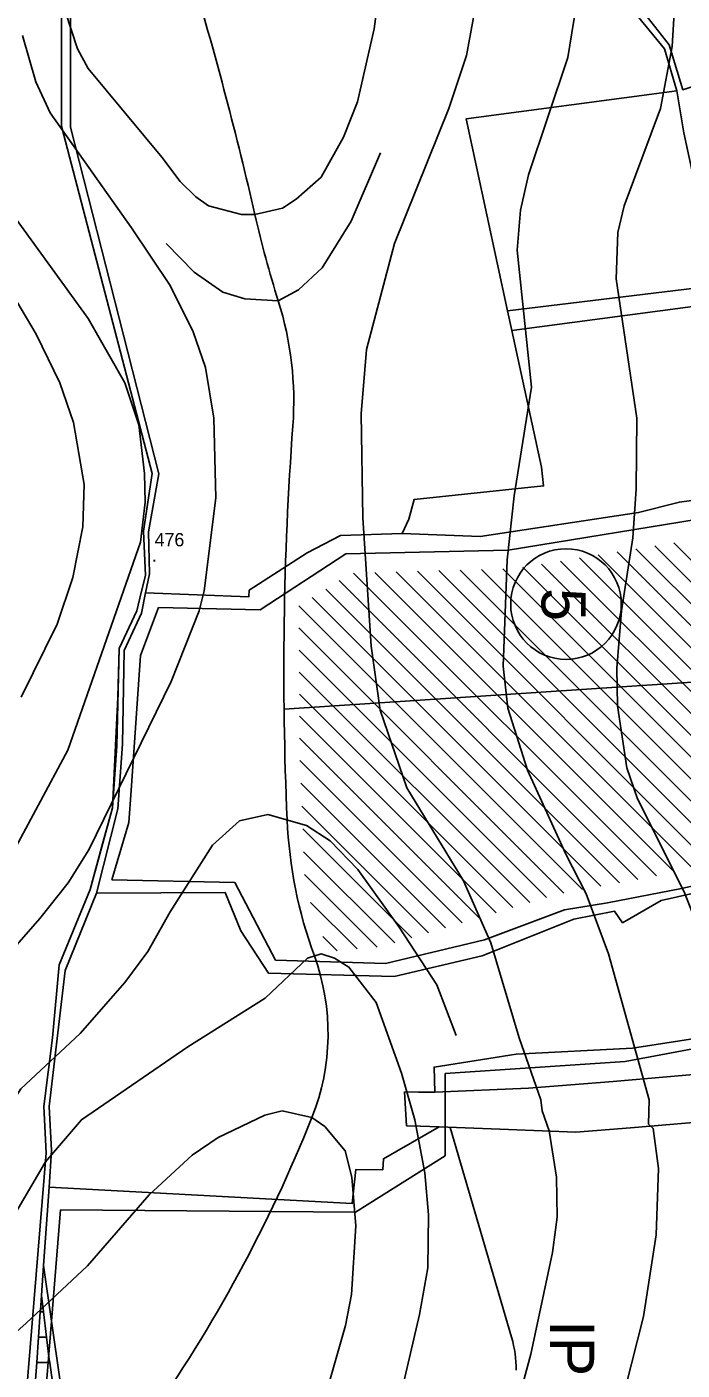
# Model space of a CAD drawing. Extents: x -510989 to -501240, y -1184665 to -1176098.
# Drawn here: x -510441 to -510144, y -1179139 to -1178532 of the extents above; entities that cross this region are included whole.
import ezdxf

# ---------------------------------------------------------------- set-up
doc = ezdxf.new("R2010")
doc.units = 0
for name, color, linetype in [('lesni_pozemek', 7, 'Continuous'), ('NAVRH_interakcni_prvky', 7, 'Continuous'), ('NAVRH_rozvodnice', 7, 'Continuous'), ('orna_puda', 7, 'Continuous'), ('ostatni_plocha_x_ostatni_komunikace', 7, 'Continuous'), ('popis', 7, 'Continuous'), ('STAV_erozne_ohrozene_plochy', 7, 'Continuous'), ('STAV_odtokove_linie', 7, 'Continuous'), ('STAV_povodi', 7, 'Continuous'), ('STAV_systematicke_odvodneni', 7, 'Continuous'), ('trvaly_travni_porost', 7, 'Continuous'), ('vrstevnice_01', 7, 'Continuous'), ('vrstevnice_02', 7, 'Continuous'), ('vrstevnice_03', 7, 'Continuous'), ('vrstevnice_05', 7, 'Continuous')]:
    doc.layers.add(name, color=color, linetype=linetype)

msp = doc.modelspace()

# ---------------------------------------------------------------- linework, layer by layer
at = {"layer": 'lesni_pozemek'}
for points in [[(-510167.62, -1178523.59), (-510152.41, -1178542.1), (-510146.91, -1178561.07), (-510242.11, -1178573.72), (-510223.37, -1178660.41), (-510221.43, -1178669.35), (-510208.07, -1178731.15), (-510207.11, -1178739.59), (-510265.59, -1178745.79), (-510267.96, -1178754.6), (-510271, -1178761.12), (-510298.87, -1178762.03), (-510313.94, -1178769.77), (-510340.15, -1178786.75), (-510340.38, -1178789.73), (-510386.97, -1178787.83), (-510385.28, -1178779.31), (-510385.72, -1178760.29), (-510381.04, -1178734.06), (-510420.88, -1178577.47), (-510421.14, -1178466.58)], [(-510061.39, -1178503.69), (-510031.55, -1178532.57), (-510089.89, -1178542.86), (-510144.13, -1178560.58), (-510150.33, -1178540.25), (-510166.93, -1178518.96)], [(-510111.43, -1178985.02), (-510166.83, -1178993.63), (-510219.48, -1178996.35), (-510256.55, -1179002.25), (-510256.19, -1179013.55), (-510263.58, -1179013.51), (-510269.95, -1179013.47), (-510269.01, -1179028.74), (-510262.8, -1179028.97), (-510254.34, -1179029.28), (-510279.43, -1179043.62), (-510279.78, -1179048.59), (-510291.92, -1179048.45), (-510293.61, -1179063.89), (-510430.62, -1179056.54), (-510429.46, -1179039.96), (-510430.57, -1179020.06), (-510423.37, -1178958.53), (-510409.14, -1178923.55), (-510351.05, -1178923.37), (-510344.01, -1178940.67), (-510331.36, -1178959.82), (-510274.65, -1178961.21), (-510234.91, -1178951.87), (-510193.46, -1178935.36), (-510175.09, -1178931.75), (-510171.37, -1178936.98), (-510153.99, -1178926.88), (-510103.65, -1178915.7)]]:
    msp.add_lwpolyline(points, dxfattribs=at)
for points in [[(-510146.91, -1178561.07), (-510143.65, -1178580.09), (-510128.82, -1178648.95), (-510223.37, -1178660.41), (-510242.11, -1178573.72)], [(-510127.13, -1178656.8), (-510221.43, -1178669.35), (-510223.37, -1178660.41), (-510128.82, -1178648.95)], [(-510127.13, -1178656.8), (-510124.74, -1178689.41), (-510122.29, -1178707.36), (-510117.58, -1178726.68), (-510112.7, -1178734.99), (-510110.66, -1178742.05), (-510145.7, -1178746.86), (-510164.15, -1178751.65), (-510235.82, -1178762.37), (-510271, -1178761.12), (-510267.96, -1178754.6), (-510265.59, -1178745.79), (-510207.11, -1178739.59), (-510208.07, -1178731.15), (-510221.43, -1178669.35)], [(-510434.07, -1179105.43), (-510433.16, -1179112.81), (-510434.59, -1179112.81), (-510434.54, -1179112.1)], [(-510434.59, -1179112.81), (-510433.16, -1179112.81), (-510431.76, -1179124.28), (-510435.39, -1179124.28)], [(-510435.39, -1179124.28), (-510431.76, -1179124.28), (-510430.51, -1179134.4), (-510430.33, -1179135.78), (-510436.2, -1179135.78)], [(-510436.2, -1179135.78), (-510430.33, -1179135.78), (-510427.73, -1179154.59), (-510438.02, -1179153.76), (-510437.29, -1179151.24)]]:
    msp.add_lwpolyline(points, close=True, dxfattribs=at)
at = {"layer": 'NAVRH_interakcni_prvky'}
msp.add_line((-510249.3, -1179029.48), (-510221.53, -1179124.34), dxfattribs=at)
msp.add_arc((-510269.52, -1179138.39), 50, 359.10512, 16.31372, dxfattribs=at)
at = {"layer": 'NAVRH_rozvodnice'}
for centre, radius, start, end in [((-511971.15, -1178990.4), 1675.69, 12.87549, 16.62404), ((-509851.05, -1178505.78), 499.1, 192.87549, 197.51613), ((-510470.68, -1178701.35), 150.67, 355.78679, 17.51613), ((-508815.72, -1178823.26), 1508.78, 175.78679, 182.55411), ((-510117.14, -1178881.32), 206.07, 182.55411, 200.06038), ((-510406.69, -1178987.05), 102.18, 338.19812, 20.06038), ((-510932.56, -1178776.7), 668.57, 324.80829, 338.19812)]:
    msp.add_arc(centre, radius, start, end, dxfattribs=at)
at = {"layer": 'orna_puda'}
msp.add_lwpolyline([(-510103.65, -1178915.7), (-510153.99, -1178926.88), (-510171.37, -1178936.98), (-510175.09, -1178931.75), (-510193.46, -1178935.36), (-510234.91, -1178951.87), (-510274.65, -1178961.21), (-510331.36, -1178959.82), (-510344.01, -1178940.67), (-510351.05, -1178923.37), (-510409.14, -1178923.55), (-510399.61, -1178885.48), (-510397.46, -1178856.26), (-510396.72, -1178813.98), (-510388.81, -1178797.11), (-510386.97, -1178787.83), (-510340.38, -1178789.73), (-510340.15, -1178786.75), (-510313.94, -1178769.77), (-510298.87, -1178762.03), (-510271, -1178761.12), (-510235.82, -1178762.37), (-510164.15, -1178751.65), (-510145.7, -1178746.86), (-510110.66, -1178742.05)], dxfattribs=at)
for points in [[(-510111.43, -1178985.02), (-510069.04, -1178975.19), (-510065.18, -1178994.04), (-510121.92, -1179004.03), (-510175.61, -1179008.78), (-510213.93, -1179011.69), (-510256.19, -1179013.55), (-510256.55, -1179002.25), (-510219.48, -1178996.35), (-510166.83, -1178993.63)], [(-510065.18, -1178994.04), (-510019.96, -1178985.63), (-510016.4, -1179000.41), (-510034.21, -1179006.39), (-510037.15, -1179006.7), (-510109.19, -1179024.7), (-510167.87, -1179029.73), (-510192.45, -1179031.68), (-510222.9, -1179030.42), (-510254.34, -1179029.28), (-510262.8, -1179028.97), (-510269.01, -1179028.74), (-510269.95, -1179013.47), (-510263.58, -1179013.51), (-510256.19, -1179013.55), (-510213.93, -1179011.69), (-510175.61, -1179008.78), (-510121.92, -1179004.03)]]:
    msp.add_lwpolyline(points, close=True, dxfattribs=at)
at = {"layer": 'ostatni_plocha_x_ostatni_komunikace'}
for points in [[(-510441, -1179151), (-510432, -1179041), (-510433, -1179020), (-510429, -1178989), (-510426, -1178956), (-510412, -1178922), (-510407, -1178903), (-510402, -1178885), (-510400, -1178857), (-510399, -1178813), (-510391, -1178796), (-510388.94, -1178787.75), (-510387, -1178780), (-510388, -1178760), (-510384, -1178734), (-510425, -1178577), (-510425, -1178466), (-510413, -1178406), (-510407, -1178337), (-510431, -1178203), (-510507, -1178091), (-510517, -1178037), (-510522, -1177979), (-510527, -1177923)], [(-510421.14, -1178466.58), (-510420.88, -1178577.47), (-510381.04, -1178734.06), (-510385.72, -1178760.29), (-510385.28, -1178779.31), (-510386.97, -1178787.83), (-510388.81, -1178797.11), (-510396.72, -1178813.98), (-510397.46, -1178856.26), (-510399.61, -1178885.48), (-510409.14, -1178923.55), (-510423.37, -1178958.53), (-510430.57, -1179020.06), (-510429.46, -1179039.96), (-510430.62, -1179056.54), (-510433.11, -1179091.84), (-510434.07, -1179105.43), (-510434.54, -1179112.1), (-510434.59, -1179112.81), (-510435.39, -1179124.28), (-510436.2, -1179135.78), (-510437.29, -1179151.24)], [(-510166.93, -1178518.96), (-510150.33, -1178540.25), (-510144.13, -1178560.58)], [(-510143.65, -1178580.09), (-510146.91, -1178561.07), (-510152.41, -1178542.1), (-510167.62, -1178523.59)], [(-510427.73, -1179154.59), (-510430.33, -1179135.78), (-510430.51, -1179134.4), (-510431.76, -1179124.28), (-510433.16, -1179112.81), (-510434.07, -1179105.43), (-510433.11, -1179091.84), (-510421.96, -1179169.49)]]:
    msp.add_lwpolyline(points, dxfattribs=at)
at = {"layer": 'popis'}
msp.add_lwpolyline([(-510441, -1179151), (-510432, -1179041), (-510433, -1179020), (-510429, -1178989), (-510426, -1178956), (-510412, -1178922), (-510402, -1178885), (-510399.5, -1178835), (-510399, -1178813), (-510391, -1178796), (-510388.94, -1178787.75), (-510387, -1178780), (-510387.5, -1178770), (-510388, -1178760), (-510386, -1178747), (-510384, -1178734), (-510404.5, -1178655.5), (-510425, -1178577), (-510425, -1178521.5)], dxfattribs=at)
at = {"layer": 'STAV_erozne_ohrozene_plochy'}
for p, q in [((-510173.85, -1178769.41), (-510050.59, -1178892.66)), ((-510165.32, -1178768.04), (-510042.71, -1178890.64)), ((-510156.79, -1178766.67), (-510070.16, -1178853.29)), ((-510148.26, -1178765.29), (-510083.91, -1178829.65)), ((-510216.49, -1178776.26), (-510089.99, -1178902.77)), ((-510207.96, -1178774.89), (-510082.11, -1178900.74)), ((-510199.44, -1178773.52), (-510074.23, -1178898.72)), ((-510190.91, -1178772.15), (-510066.35, -1178896.7)), ((-510182.38, -1178770.78), (-510058.47, -1178894.68)), ((-510299.46, -1178782.39), (-510164.47, -1178917.38)), ((-510293.01, -1178778.94), (-510156.11, -1178915.84)), ((-510283.37, -1178778.68), (-510147.75, -1178914.3)), ((-510273.74, -1178778.41), (-510139.39, -1178912.76)), ((-510264.1, -1178778.15), (-510131.03, -1178911.22)), ((-510254.47, -1178777.88), (-510122.67, -1178909.68)), ((-510244.83, -1178777.62), (-510114.32, -1178908.14)), ((-510235.2, -1178777.35), (-510105.96, -1178906.6)), ((-510225.56, -1178777.09), (-510097.87, -1178904.79)), ((-510305.54, -1178786.21), (-510172.83, -1178918.92)), ((-510317.71, -1178793.83), (-510189.54, -1178922)), ((-510311.63, -1178790.02), (-510181.18, -1178920.46)), ((-510317.65, -1178803.79), (-510197.9, -1178923.55)), ((-510317.6, -1178813.75), (-510205.74, -1178925.61)), ((-510317.54, -1178823.71), (-510213.36, -1178927.89)), ((-510317.48, -1178833.67), (-510220.98, -1178930.17)), ((-510317.42, -1178843.63), (-510228.59, -1178932.45)), ((-510317.36, -1178853.58), (-510236.21, -1178934.73)), ((-510317.24, -1178863.61), (-510243.83, -1178937.01)), ((-510316.81, -1178873.93), (-510251.45, -1178939.29)), ((-510316.39, -1178884.25), (-510259.07, -1178941.57)), ((-510315.97, -1178894.57), (-510266.69, -1178943.86)), ((-510315.55, -1178904.89), (-510274.31, -1178946.14)), ((-510315.13, -1178915.21), (-510282.37, -1178947.97)), ((-510312.38, -1178927.86), (-510291.39, -1178948.85)), ((-510306.9, -1178943.24), (-510300.42, -1178949.72))]:
    msp.add_line(p, q, dxfattribs=at)
at = {"layer": 'STAV_odtokove_linie'}
msp.add_line((-510324.4, -1178840.42), (-510070.91, -1178823.71), dxfattribs=at)
msp.add_circle((-510196.95, -1178792.98), 25, dxfattribs=at)
at = {"layer": 'STAV_povodi'}
for centre, radius, start, end in [((-511971.15, -1178990.4), 1675.69, 12.87549, 16.62404), ((-509851.05, -1178505.78), 499.1, 192.87549, 197.51613), ((-510470.68, -1178701.35), 150.67, 355.78679, 17.51613), ((-508815.72, -1178823.26), 1508.78, 175.78679, 182.55411), ((-510117.14, -1178881.32), 206.07, 182.55411, 200.06038), ((-510406.69, -1178987.05), 102.18, 338.19812, 20.06038), ((-510932.56, -1178776.7), 668.57, 324.80829, 338.19812)]:
    msp.add_arc(centre, radius, start, end, dxfattribs=at)
at = {"layer": 'STAV_systematicke_odvodneni'}
for p, q in [((-510114.56, -1178750.84), (-510223.03, -1178768.65)), ((-510296.42, -1178770.27), (-510335.27, -1178795.65)), ((-510223.03, -1178768.65), (-510296.42, -1178770.27)), ((-510381.14, -1178794.57), (-510389.24, -1178816.16)), ((-510335.27, -1178795.65), (-510381.14, -1178794.57)), ((-510389.24, -1178816.16), (-510393.55, -1178877.17)), ((-510393.55, -1178877.17), (-510394.63, -1178891.75)), ((-510394.63, -1178891.75), (-510402.19, -1178917.66)), ((-510144.78, -1178921.44), (-510099.45, -1178911.18)), ((-510402.19, -1178917.66), (-510346.61, -1178918.74)), ((-510346.61, -1178918.74), (-510328.26, -1178953.83)), ((-510178.24, -1178927.92), (-510144.78, -1178921.44)), ((-510197.66, -1178931.16), (-510178.24, -1178927.92)), ((-510233.82, -1178944.65), (-510197.66, -1178931.16)), ((-510278.61, -1178955.45), (-510233.82, -1178944.65)), ((-510328.26, -1178953.83), (-510278.61, -1178955.45)), ((-510062.21, -1178979.21), (-510170.14, -1178999.72)), ((-510170.14, -1178999.72), (-510251.63, -1179005.12)), ((-510251.63, -1179005.12), (-510251.63, -1179042.37)), ((-510251.63, -1179042.37), (-510292.1, -1179067.74)), ((-510425.39, -1179066.66), (-510432.41, -1179152.5)), ((-510292.1, -1179067.74), (-510425.39, -1179066.66))]:
    msp.add_line(p, q, dxfattribs=at)
at = {"layer": 'trvaly_travni_porost'}
msp.add_lwpolyline([(-510421.96, -1179169.49), (-510433.11, -1179091.84), (-510430.62, -1179056.54), (-510293.61, -1179063.89), (-510291.92, -1179048.45), (-510279.78, -1179048.59), (-510279.43, -1179043.62), (-510254.34, -1179029.28), (-510222.9, -1179030.42), (-510192.45, -1179031.68), (-510167.87, -1179029.73), (-510109.19, -1179024.7)], dxfattribs=at)
at = {"layer": 'vrstevnice_01'}
for points in [[(-510173.59, -1178625), (-510170.59, -1178613), (-510154.31, -1178569), (-510149, -1178541), (-510146.69, -1178503)], [(-510237, -1178518), (-510241.91, -1178545), (-510249.91, -1178569), (-510274.41, -1178630), (-510287.19, -1178678), (-510289.5, -1178707), (-510288.81, -1178754), (-510285.09, -1178812), (-510280.91, -1178841), (-510268.91, -1178876), (-510243.31, -1178918), (-510230.91, -1178946), (-510218.19, -1178989), (-510208.31, -1179017), (-510207.69, -1179022), (-510204.59, -1179031), (-510201.31, -1179052), (-510201, -1179070), (-510203, -1179086), (-510212.81, -1179132), (-510228.5, -1179190)], [(-510450.41, -1178953), (-510434.81, -1178935), (-510422, -1178919), (-510412.69, -1178904), (-510375.41, -1178828), (-510362.81, -1178796), (-510360.59, -1178787), (-510355.31, -1178745), (-510356.09, -1178709), (-510359.91, -1178686), (-510365.5, -1178670), (-510375.81, -1178649), (-510393.41, -1178623), (-510430.19, -1178571), (-510436.59, -1178557), (-510442.69, -1178536)], [(-510469.09, -1178616), (-510436.41, -1178671), (-510425.69, -1178693), (-510419.59, -1178711), (-510414.81, -1178739), (-510415.41, -1178758), (-510419.91, -1178781), (-510427, -1178802), (-510443.31, -1178835)], [(-510140.31, -1179174), (-510124, -1179124), (-510117.31, -1179082), (-510115.31, -1179034), (-510116.69, -1179012), (-510124.41, -1178972), (-510143.59, -1178923), (-510164.69, -1178881), (-510169.41, -1178867), (-510173.69, -1178839), (-510173.91, -1178822), (-510171.81, -1178796), (-510166.81, -1178763), (-510165.31, -1178741), (-510164.91, -1178709), (-510174.31, -1178646), (-510173.59, -1178625)]]:
    msp.add_lwpolyline(points, dxfattribs=at)
at = {"layer": 'vrstevnice_02'}
for points in [[(-510379.59, -1178591), (-510371.41, -1178602), (-510364.31, -1178609), (-510358.59, -1178613), (-510343.69, -1178617), (-510337.59, -1178617), (-510325.09, -1178614), (-510318.91, -1178610), (-510307.69, -1178600), (-510297.5, -1178582), (-510291.19, -1178566), (-510283.69, -1178533), (-510280.31, -1178508)], [(-510425.91, -1178517), (-510417.81, -1178542), (-510413, -1178551), (-510379.59, -1178591)], [(-510191.5, -1178517), (-510196.09, -1178546), (-510213.91, -1178599), (-510217.5, -1178615), (-510219, -1178633), (-510212.59, -1178695), (-510220.31, -1178744), (-510223.5, -1178773), (-510225.41, -1178821), (-510223.19, -1178840), (-510214.41, -1178868), (-510197.09, -1178906), (-510187.81, -1178924), (-510177.81, -1178951), (-510159.31, -1179017), (-510159.69, -1179028), (-510157.59, -1179030), (-510155.19, -1179048), (-510156.19, -1179078), (-510161.91, -1179115), (-510170, -1179147)], [(-510446.19, -1178618), (-510413, -1178664), (-510396.41, -1178693), (-510390, -1178712), (-510387.5, -1178734), (-510387.19, -1178747), (-510389.31, -1178765), (-510422.09, -1178859), (-510449, -1178909)], [(-510499.09, -1179148), (-510485.5, -1179134), (-510464, -1179104), (-510445.59, -1179068), (-510432.31, -1179045), (-510416, -1179026), (-510367.91, -1178993), (-510332.91, -1178971), (-510313.81, -1178953), (-510307.59, -1178951), (-510301.59, -1178953), (-510295.09, -1178957), (-510282.81, -1178973), (-510271.31, -1179005), (-510265.31, -1179026), (-510260.81, -1179050), (-510259.09, -1179069), (-510259.41, -1179093), (-510263.19, -1179114), (-510276.41, -1179171)]]:
    msp.add_lwpolyline(points, dxfattribs=at)
at = {"layer": 'vrstevnice_03'}
for points in [[(-510280.81, -1178589), (-510294.09, -1178620), (-510307.19, -1178641), (-510317.91, -1178651), (-510327, -1178656), (-510342.19, -1178655), (-510352.09, -1178652), (-510365, -1178643), (-510377.69, -1178630)], [(-510246.59, -1178988), (-510255.41, -1178965), (-510272.31, -1178939), (-510291, -1178913), (-510303.59, -1178900), (-510314.31, -1178893), (-510331.69, -1178888), (-510344.59, -1178891), (-510356.69, -1178902), (-510375.91, -1178932), (-510385.91, -1178950), (-510396.41, -1178964), (-510416.59, -1178987), (-510443.41, -1179012), (-510455, -1179030), (-510462.59, -1179050)], [(-510504.59, -1179166), (-510490, -1179158), (-510465.69, -1179140), (-510440.91, -1179118), (-510413.19, -1179092), (-510385.41, -1179060), (-510366, -1179042), (-510354.19, -1179034), (-510333.09, -1179024), (-510325.31, -1179022), (-510311.81, -1179025), (-510306, -1179029), (-510296.81, -1179040), (-510293.69, -1179052), (-510292, -1179074), (-510293.91, -1179105), (-510296.59, -1179119), (-510307.81, -1179158), (-510313.59, -1179172), (-510320, -1179194), (-510322.09, -1179197), (-510327.19, -1179217), (-510332.09, -1179247)]]:
    msp.add_lwpolyline(points, dxfattribs=at)

# ---------------------------------------------------------------- texts
at = {"layer": 'NAVRH_interakcni_prvky'}
msp.add_text('IP', height=20, rotation=270, dxfattribs=at).set_placement((-510204.18, -1179116.62))
at = {"layer": 'STAV_odtokove_linie'}
msp.add_text('5', height=20, rotation=270, dxfattribs=at).set_placement((-510208.03, -1178785.77))
at = {"layer": 'vrstevnice_05'}
for s, p in [('476', (-510382.88, -1178766.88)), ('.', (-510384.16, -1178773.86))]:
    msp.add_text(s, height=6, dxfattribs=at).set_placement(p)

doc.saveas('drawing.dxf')
